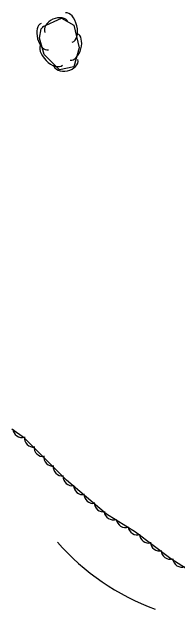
# Model space of a CAD drawing. Extents: x 954793 to 988390, y 1867850 to 1924428.
# Drawn here: x 960550.8 to 960615.6, y 1908736.2 to 1908970.1 of the extents above; entities that cross this region are included whole.
import ezdxf

# ---------------------------------------------------------------- set-up
doc = ezdxf.new("R2010")
doc.units = 0
doc.layers.add('S_DRIVEWAY', color=7, linetype='Continuous')
doc.layers.add('S_TREE', color=7, linetype='Continuous')

msp = doc.modelspace()

# ---------------------------------------------------------------- linework, layer by layer
at = {"layer": 'S_DRIVEWAY'}
msp.add_ellipse((960637.42, 1908823.28), major_axis=(32.04, -86.9), ratio=0.990001, start_param=5.079985, end_param=5.588086, dxfattribs=at)
at = {"layer": 'S_TREE'}
for points in [[(960562.74, 1908964.24), (960570.25, 1908967.66), (960575.05, 1908964.88), (960577.12, 1908956.03), (960575.11, 1908948.67), (960569.4, 1908947.45), (960563.37, 1908953.39), (960561.58, 1908959.85), (960562.22, 1908963.5), (960563.43, 1908964.71)], [(960684.08, 1908902.52), (960704.05, 1908815.99), (960708.55, 1908796.53), (960707.95, 1908774.98), (960701.89, 1908760.9), (960686.51, 1908747.35), (960675, 1908742.61), (960657.79, 1908741.58), (960640.97, 1908743.17), (960627.54, 1908746.77), (960613.07, 1908755.95), (960599.18, 1908766.31), (960587.87, 1908773.34), (960572.18, 1908786.65), (960561.46, 1908797.4), (960555.71, 1908803.15), (960550.76, 1908806.62)]]:
    msp.add_lwpolyline(points, dxfattribs=at)
for centre, start, end in [((960554.78, 1908807.01), 184.2275, 285.8244), ((960559.31, 1908803.27), 174.1681, 275.765), ((960563.08, 1908799.54), 174.1681, 275.765), ((960566.87, 1908795.85), 174.1199, 275.7168), ((960570.58, 1908792.02), 174.1199, 275.7168), ((960574.42, 1908788.19), 178.9051, 280.502), ((960578.57, 1908784.67), 178.9051, 280.502), ((960582.64, 1908781.27), 178.9051, 280.502), ((960586.72, 1908777.91), 178.9051, 280.502), ((960590.55, 1908774.81), 187.311, 288.9079), ((960595.33, 1908771.8), 187.311, 288.9079), ((960599.95, 1908768.92), 187.311, 288.9079), ((960604.44, 1908765.7), 182.5053, 284.1022), ((960608.72, 1908762.61), 182.5053, 284.1022), ((960612.95, 1908759.36), 182.5053, 284.1022), ((960617.45, 1908756.29), 186.7957, 288.3926)]:
    msp.add_arc(centre, 3.64, start, end, dxfattribs=at)
for centre, major_axis, ratio in [((960568.24, 1908964.13), (-4.51, -2.05), 0.685311), ((960573.08, 1908963.99), (-1.33, 5.71), 0.55008), ((960563.62, 1908960.41), (1.43, -5.15), 0.540699), ((960575.02, 1908956.39), (1.4, 5.16), 0.540699), ((960566.41, 1908953.38), (4.18, -4.12), 0.55008), ((960571.81, 1908950.4), (4.85, 1.03), 0.685311)]:
    msp.add_ellipse(centre, major_axis=major_axis, ratio=ratio, start_param=3.141593, end_param=6.283185, dxfattribs=at)

doc.saveas('drawing.dxf')
